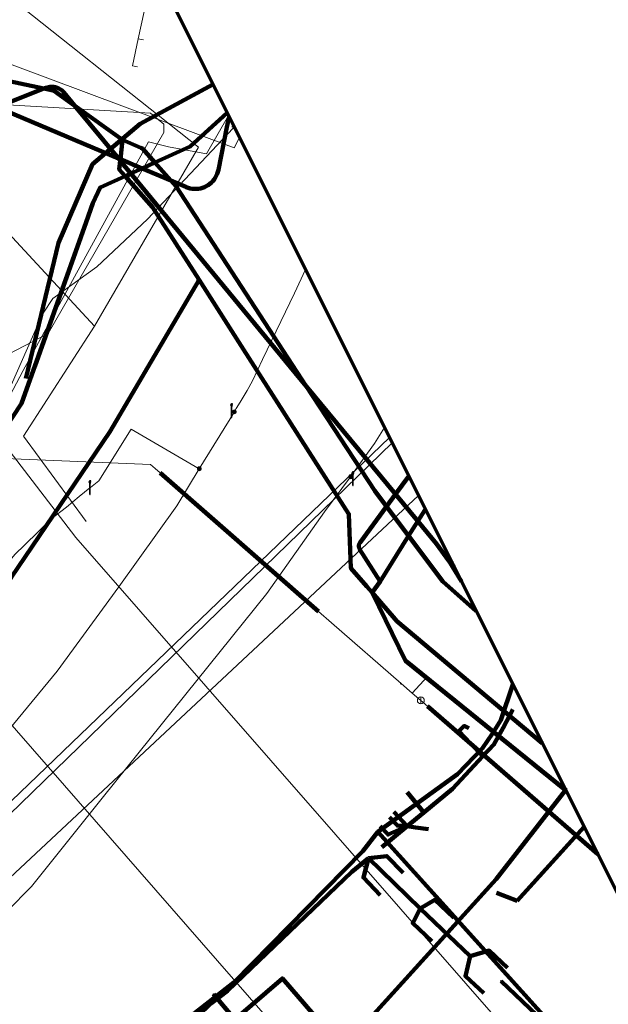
# Model space of a CAD drawing. Extents: x 152558 to 154479, y 462974 to 463683.
# Tile 479 of 638: x 154419 to 154453, y 463036 to 463093. Entities that reach past the tile are written whole.
import ezdxf
from ezdxf.lldxf.tags import DXFTag

# ---------------------------------------------------------------- set-up
doc = ezdxf.new("R2010")
doc.units = 0
doc.header["$LTSCALE"] = 0.2
doc.layers.get('0').update_dxf_attribs({"linetype": 'CONTINUOUS'})
for name, color, linetype, lineweight in [('B-RO-KL-DATA_COAXIAAL_7_ZIGGO BV-G', 90, 'KL-DATA-N', 18), ('B-RO-KL-DATA_EUROFIBER NEDERLAND BV-G', 90, 'KL-DATA-N', 18), ('B-RO-KL-DATA_HULPSTUK_KPN BV-S', 90, 'CONTINUOUS', 25), ('B-RO-KL-DATA_KABELBED_KPN BV-G', 90, 'CONTINUOUS', 100), ('B-RO-KL-DATA_KABELBED_PRORAIL-G', 90, 'CONTINUOUS', 100), ('B-RO-KL-DATA_KABELBED_ZIGGO BV-G', 90, 'CONTINUOUS', 100), ('B-RO-KL-DATA_MANTELBUIS_4_KPN BV-G', 90, 'CONTINUOUS', 100), ('B-RO-KL-DATA_MANTELBUIS_BETON_KPN BV-G', 90, 'CONTINUOUS', 100), ('B-RO-KL-DATA_MANTELBUIS_KPN BV-G', 90, 'CONTINUOUS', 100), ('B-RO-KL-DATA_MANTELBUIS_PE_1.1_KPN BV-G', 90, 'CONTINUOUS', 100), ('B-RO-KL-DATA_MANTELBUIS_PRORAIL-G', 90, 'CONTINUOUS', 100), ('B-RO-KL-DATA_MANTELBUIS_PVC_1.1_KPN BV-G', 90, 'CONTINUOUS', 100), ('B-RO-KL-DATA_MANTELBUIS_PVC_2_KPN BV-G', 90, 'CONTINUOUS', 100), ('B-RO-KL-DATA_MANTELBUIS_PVC_KPN BV-G', 90, 'CONTINUOUS', 100), ('B-RO-KL-DATA_MANTELBUIS_STAAL_5.36_KPN BV-G', 90, 'CONTINUOUS', 100), ('B-RO-KL-DATA_MANTELBUIS_ZIGGO BV-G', 90, 'CONTINUOUS', 100), ('B-RO-KL-DATA_PRORAIL-G', 90, 'KL-DATA-N', 18), ('B-RO-KL-DATA_REGGEFIBER OPERATOR BV-G', 90, 'KL-DATA-N', 18), ('B-RO-KL-ET_LS_230 V_GEMEENTE AMERSFOORT-G', 190, 'KL-LS-N', 18), ('B-RO-KL-ET_LS_400 V_STEDIN NETBEHEER BV-G', 190, 'KL-LS-N', 18), ('B-RO-KL-ET_LS_500 V_PRORAIL-G', 190, 'KL-LS-N', 18), ('B-RO-KL-ET_LS_GEMEENTE AMERSFOORT-S', 190, 'CONTINUOUS', 25), ('B-RO-KL-ET_LS_HULPSTUK_GEMEENTE AMERSFOORT-S', 190, 'CONTINUOUS', 25), ('B-RO-KL-ET_LS_KABELBED_PRORAIL-G', 190, 'CONTINUOUS', 100), ('B-RO-KL-ET_LS_MANTELBUIS_PRORAIL-G', 190, 'CONTINUOUS', 100), ('B-RO-KL-GAS_LD_5 BAR_PRORAIL-G', 50, 'KL-GAS-LD-N', 18), ('B-RO-KL-GAS_LD_KABELBED_PRORAIL-G', 50, 'CONTINUOUS', 100), ('B-RO-KL-GAS_LD_MANTELBUIS_PRORAIL-G', 50, 'CONTINUOUS', 100), ('B-RO-KL-OVERIG_KABELBED_PRORAIL-G', 8, 'CONTINUOUS', 100), ('B-RO-KL-OVERIG_PRORAIL-G', 8, 'CONTINUOUS', 18), ('B-RO-KL-WATER_100_GEMEENTE AMERSFOORT-G', 170, 'KL-WATER-N', 18), ('B-RO-KL-WATER_110_GEMEENTE AMERSFOORT-G', 170, 'KL-WATER-N', 18), ('B-RO-KL-WATER_110_VITENS-G', 170, 'KL-WATER-N', 18), ('B-RO-KL-WATER_160_VITENS-G', 170, 'KL-WATER-N', 18), ('B-RO-KL-WATER_400_VITENS-G', 170, 'KL-WATER-N', 18), ('B-RO-KL-WATER_HULPSTUK_VITENS-S', 170, 'CONTINUOUS', 25), ('B-RO-KL-WATER_MANTELBUIS_600_VITENS-G', 170, 'CONTINUOUS', 100), ('B-RO-KL-WATER_MANTELBUIS_VITENS-G', 170, 'CONTINUOUS', 100), ('B-RO-KL-WATER_PVC_160_GEMEENTE AMERSFOORT-G', 170, 'KL-WATER-N', 18), ('B-RO-OG-INFO_EUROFIBER NEDERLAND BV-G', 7, 'CONTINUOUS', 18), ('B-RO-OG-INFO_ORIENTATIEPOLYGOON-GV', 7, 'CONTINUOUS', 70), ('B-RO-OG-INFO_REGGEFIBER OPERATOR BV-G', 7, 'CONTINUOUS', 18)]:
    doc.layers.add(name, color=color, linetype=linetype, lineweight=lineweight)
doc.styles.add('NLCS-ISO', font='NLCS-ISO.ttf')
tags = doc.linetypes.add('KL-DATA-N', pattern='A,4,-1,[101,NLCS.SHX,S=0.5,R=0,X=0,Y=0],-1,4,-1,["D",Standard,S=1,R=0,X=-0.25,Y=-0.5],-1.5', length=12.5).pattern_tags.tags
tags[18] = DXFTag(74, 10)
tags = doc.linetypes.add('KL-GAS-LD-N', pattern='A,4,-1,[69,NLCS.SHX,S=0.5,R=0,X=0,Y=0],-1,4,-1,["L",Standard,S=1,R=0,X=0.25,Y=-0.5],-2', length=13).pattern_tags.tags
tags[18] = DXFTag(74, 10)
tags = doc.linetypes.add('KL-LS-N', pattern='A,4,-1,[103,NLCS.SHX,S=0.75,R=0,X=0,Y=0],-1,4,-1,["L",Standard,S=1,R=0,X=0,Y=-0.5],-2', length=13).pattern_tags.tags
tags[18] = DXFTag(74, 10)
doc.linetypes.add('KL-WATER-N', pattern='A,7,-0.5,[168,NLCS.SHX,S=0.75,R=0,X=0.75,Y=0],-2', length=9.5)

# ---------------------------------------------------------------- blocks, each defined once
blk = doc.blocks.new('SKL-WTB_HULP_AFSLUITER-SO')
at = {"color": 0, "linetype": 'ByBlock', "lineweight": 18}
blk.add_lwpolyline([(0, 0.8), (0, -0.8)], dxfattribs=at)
blk.add_circle((0, 0), 1, dxfattribs=at)
at = {"color": 0, "linetype": 'ByBlock', "lineweight": 18, "style": 'NLCS-ISO', "flags": 1}
for tag, p in [('TYPE', (1.5, 0)), ('OMSCHRIJVING', (1.5, -3)), ('LABEL', (1.5, -1.5))]:
    blk.add_attdef(tag, p, '', height=1, dxfattribs=at)
blk = doc.blocks.new('SKL-WTB_HULP_OVERIG-SO')
at = {"color": 0, "linetype": 'ByBlock', "lineweight": 18}
for points in [[(-0.14, 0.14), (0.14, -0.14)], [(0.14, 0.14), (-0.14, -0.14)]]:
    blk.add_lwpolyline(points, dxfattribs=at)
at = {"color": 0, "linetype": 'ByBlock', "lineweight": 18, "style": 'NLCS-ISO', "flags": 1}
for tag, p in [('TYPE', (1.5, 0)), ('OMSCHRIJVING', (1.5, -3)), ('LABEL', (1.5, -1.5))]:
    blk.add_attdef(tag, p, '', height=1, dxfattribs=at)
blk = doc.blocks.new('SKL-WTB_HULP_MOF-SO')
at = {"linetype": 'ByBlock', "lineweight": 18}
h = blk.add_hatch(color=0, dxfattribs=at)
h.dxf.hatch_style = 1
h.paths.add_polyline_path([(-0.5625, 0, 1), (0.5625, 0, 1)])
at = {"color": 0, "linetype": 'ByBlock', "lineweight": 18}
blk.add_circle((0, 0), 0.5625, dxfattribs=at)
at = {"color": 0, "linetype": 'ByBlock', "lineweight": 18, "style": 'NLCS-ISO', "flags": 1}
for tag, p in [('TYPE', (1.5, 0)), ('OMSCHRIJVING', (1.5, -3)), ('LABEL', (1.5, -1.5))]:
    blk.add_attdef(tag, p, '', height=1, dxfattribs=at)
blk = doc.blocks.new('SKL-ET_LS_MAST-SO')
for p, q in [((-0.05, 2.07), (0.05, 2.07)), ((-0.05, -2), (0.05, -2))]:
    blk.add_line(p, q)
for points in [[(-0.18, 1.76), (-0.22, 1.76), (-0.22, 1.84), (-0.18, 1.84), (-0.18, 1.79)], [(-0.18, 1.49), (-0.22, 1.49), (-0.22, 1.57), (-0.18, 1.57), (-0.18, 1.52)], [(-0.18, 1.79), (-0.05, 1.79)], [(-0.18, 1.76), (-0.05, 1.76)], [(-0.18, 1.52), (-0.05, 1.52)], [(-0.18, 1.49), (-0.05, 1.49)], [(-0.05, -2), (-0.05, 2.07)], [(0.05, -2), (0.05, 2.07)], [(0.18, 1.92), (0.05, 1.92)], [(0.18, 1.89), (0.05, 1.89)], [(0.18, 1.66), (0.05, 1.66)], [(0.18, 1.63), (0.05, 1.63)], [(0.18, 1.39), (0.05, 1.39)], [(0.18, 1.36), (0.05, 1.36)], [(0.18, 1.89), (0.22, 1.89), (0.22, 1.97), (0.18, 1.97), (0.18, 1.92)], [(0.18, 1.63), (0.22, 1.63), (0.22, 1.71), (0.18, 1.71), (0.18, 1.66)], [(0.18, 1.36), (0.22, 1.36), (0.22, 1.44), (0.18, 1.44), (0.18, 1.39)]]:
    blk.add_lwpolyline(points)

msp = doc.modelspace()

# ---------------------------------------------------------------- linework, layer by layer
at = {"layer": 'B-RO-KL-DATA_COAXIAAL_7_ZIGGO BV-G', "flags": 128}
for points in [[(154425.725, 463089.846), (154425.432, 463089.91), (154425.772, 463091.473), (154426.112, 463093.037), (154426.452, 463094.6), (154426.679, 463095.643)], [(154426.065, 463091.409), (154425.772, 463091.473), (154426.112, 463093.037), (154426.452, 463094.6), (154426.679, 463095.643)]]:
    msp.add_lwpolyline(points, dxfattribs=at)
at = {"layer": 'B-RO-KL-DATA_EUROFIBER NEDERLAND BV-G', "flags": 128}
for points in [[(154333.191, 462982.597), (154333.08, 462982.78), (154333.66, 462983.08), (154356.4, 462993.49), (154360.17, 462994.87), (154364.34, 462996.78), (154374.98, 463001.88), (154375.3, 463002.62), (154374.74, 463005.34), (154374.86, 463005.64), (154440.265, 463068.47)], [(154364.337, 462996.779), (154374.981, 463001.88), (154375.302, 463002.622), (154374.743, 463005.335), (154374.855, 463005.643), (154440.265, 463068.47)]]:
    msp.add_lwpolyline(points, dxfattribs=at)
at = {"layer": 'B-RO-KL-DATA_KABELBED_KPN BV-G', "flags": 128}
for points in [[(154424.857, 463085.649), (154422.102, 463087.621), (154420.913, 463088.473), (154420.334, 463088.596), (154411.842, 463090.398), (154411.307, 463090.188), (154406.833, 463088.43), (154403.071, 463091.504), (154398.005, 463095.349), (154393.186, 463096.262), (154387.594, 463103.027), (154381.129, 463110.479), (154379.494, 463112.362)], [(154417.61, 463087.527), (154420.334, 463088.596), (154420.449, 463088.641), (154420.521, 463088.666), (154420.594, 463088.685), (154420.669, 463088.697), (154420.745, 463088.703), (154420.821, 463088.703), (154420.897, 463088.696), (154420.971, 463088.684), (154421.045, 463088.665), (154421.117, 463088.64), (154421.186, 463088.609), (154421.252, 463088.572), (154421.316, 463088.53), (154421.375, 463088.483), (154421.43, 463088.43), (154421.481, 463088.374), (154422.102, 463087.621), (154424.625, 463084.567), (154424.73, 463084.439), (154425.342, 463083.698), (154435.462, 463071.441), (154440.613, 463065.203), (154441.895, 463063.65), (154442.98, 463062.336), (154443.682, 463061.365)], [(154431.019, 463086.962), (154430.884, 463086.375), (154430.39, 463083.905), (154430.361, 463083.788), (154430.322, 463083.674), (154430.273, 463083.564), (154430.215, 463083.459), (154430.147, 463083.359), (154430.071, 463083.266), (154429.987, 463083.179), (154429.895, 463083.101), (154429.797, 463083.031), (154429.693, 463082.97), (154429.585, 463082.918), (154429.472, 463082.877), (154429.355, 463082.845), (154429.237, 463082.824), (154429.117, 463082.813), (154428.996, 463082.813), (154428.876, 463082.824), (154428.758, 463082.845), (154428.641, 463082.877), (154428.528, 463082.919), (154428.51, 463082.927), (154427.65, 463083.29), (154425.988, 463083.991), (154424.738, 463084.519), (154424.625, 463084.567), (154417.61, 463087.527)], [(154430.899, 463087.201), (154428.761, 463085.251), (154426.732, 463084.329), (154425.988, 463083.991), (154425.342, 463083.698), (154425.018, 463083.551), (154423.58, 463082.898), (154423.157, 463081.993), (154422.763, 463080.887), (154419.036, 463070.431), (154416.944, 463067.289), (154412.602, 463060.738), (154410.631, 463057.682), (154390.487, 463039.593)], [(154429.279, 463077.57), (154426.599, 463081.762), (154425.018, 463083.551), (154424.677, 463083.937), (154424.73, 463084.439), (154424.738, 463084.519), (154424.857, 463085.649)], [(154443.336, 463060.181), (154441.364, 463062.8), (154440.089, 463064.493), (154439.406, 463065.399), (154435.462, 463071.441), (154427.95, 463082.95), (154427.65, 463083.29), (154426.732, 463084.329), (154426.009, 463085.148), (154425.92, 463085.189), (154424.857, 463085.649)], [(154423.156, 463081.99), (154422.763, 463080.887), (154419.798, 463072.568)], [(154429.28, 463077.57), (154429.28, 463077.569), (154424.138, 463068.81), (154418.445, 463060.4), (154412.224, 463052.371), (154411.853, 463051.938), (154407.208, 463046.859), (154402.241, 463042.093), (154401.813, 463041.708), (154399.937, 463040.134), (154397.96, 463038.688), (154381.123, 463027.226), (154367.189, 463017.739), (154365.263, 463016.996), (154363.284, 463016.41), (154361.264, 463015.984), (154359.216, 463015.723), (154357.154, 463015.626), (154355.091, 463015.695), (154353.04, 463015.93), (154350.228, 463016.2), (154347.403, 463016.237), (154345.798, 463016.154), (154339.107, 463015.618)], [(154439.252, 463059.539), (154438.946, 463059.891), (154438.032, 463060.942), (154437.918, 463064.064), (154431.849, 463073.55), (154429.28, 463077.569), (154429.279, 463077.57)], [(154441.379, 463066.242), (154440.613, 463065.203), (154440.089, 463064.493), (154438.565, 463062.427), (154438.547, 463062.401), (154438.532, 463062.373), (154438.519, 463062.345), (154438.509, 463062.315), (154438.501, 463062.284), (154438.496, 463062.253), (154438.494, 463062.222), (154438.495, 463062.19), (154438.498, 463062.159), (154438.505, 463062.128), (154438.513, 463062.098), (154438.525, 463062.068), (154438.539, 463062.04), (154439.718, 463060.168)], [(154439.718, 463060.168), (154441.364, 463062.8), (154441.895, 463063.65), (154442.293, 463064.286)], [(154442.293, 463064.286), (154442.329, 463064.342)], [(154443.887, 463061.227), (154443.682, 463061.365)], [(154443.682, 463061.365), (154443.981, 463061.037)], [(154443.682, 463061.365), (154444.41, 463060.18)], [(154439.252, 463059.539), (154439.718, 463060.168)], [(154445.267, 463058.466), (154443.336, 463060.181)], [(154445.268, 463058.465), (154443.336, 463060.181)], [(154449.074, 463050.851), (154445.726, 463053.661), (154440.689, 463057.889), (154440.591, 463058.001), (154439.252, 463059.539)], [(154450.44, 463048.119), (154450.415, 463048.14), (154441.181, 463055.607), (154439.252, 463059.539)], [(154449.073, 463050.853), (154440.689, 463057.889)], [(154450.441, 463048.117), (154441.22, 463055.574)], [(154438.232, 463033.982), (154446.409, 463043.006), (154450.415, 463048.14), (154450.424, 463048.151)], [(154431.348, 463034.914), (154434.083, 463037.28), (154437.231, 463033.655)], [(154464.335, 463020.33), (154446.695, 463037.133)], [(154464.335, 463020.33), (154446.695, 463037.133)], [(154430.431, 463035.993), (154430.108, 463036.374)], [(154466.873, 462993.108), (154430.422, 463036.003)], [(154466.873, 462993.108), (154439.094, 463025.799), (154431.348, 463034.914), (154430.431, 463035.993)]]:
    msp.add_lwpolyline(points, dxfattribs=at)
at = {"layer": 'B-RO-KL-DATA_KABELBED_PRORAIL-G', "flags": 128}
for points in [[(154447.378, 463052.799), (154446.81, 463051.732), (154446.282, 463050.773), (154445.648, 463050.11)], [(154445.648, 463050.11), (154443.899, 463048.219), (154442.248, 463046.86)], [(154442.248, 463046.86), (154441.285, 463046.067)], [(154441.285, 463046.067), (154439.815, 463044.857)], [(154439.045, 463044.223), (154438.095, 463043.439), (154430.911, 463036.563), (154429.95, 463035.839)], [(154429.95, 463035.839), (154429.227, 463035.131)]]:
    msp.add_lwpolyline(points, dxfattribs=at)
at = {"layer": 'B-RO-KL-DATA_KABELBED_ZIGGO BV-G', "flags": 128}
msp.add_lwpolyline([(154419.281, 463071.889), (154421.168, 463079.709), (154423.13, 463084.237), (154425.89, 463086.575), (154430.079, 463088.842)], dxfattribs=at)
at = {"layer": 'B-RO-KL-DATA_MANTELBUIS_4_KPN BV-G', "flags": 128}
msp.add_lwpolyline([(154464.335, 463020.33), (154446.695, 463037.133)], dxfattribs=at)
at = {"layer": 'B-RO-KL-DATA_MANTELBUIS_BETON_KPN BV-G', "flags": 128}
msp.add_lwpolyline([(154445.267, 463058.466), (154443.336, 463060.181)], dxfattribs=at)
at = {"layer": 'B-RO-KL-DATA_MANTELBUIS_KPN BV-G', "flags": 128}
msp.add_lwpolyline([(154466.873, 462993.108), (154430.422, 463036.003)], dxfattribs=at)
at = {"layer": 'B-RO-KL-DATA_MANTELBUIS_PE_1.1_KPN BV-G', "flags": 128}
msp.add_lwpolyline([(154450.441, 463048.117), (154441.22, 463055.574)], dxfattribs=at)
msp.add_lwpolyline([(154450.441, 463048.117), (154441.22, 463055.574)], dxfattribs=at)
msp.add_lwpolyline([(154450.441, 463048.117), (154441.22, 463055.574)], dxfattribs=at)
msp.add_lwpolyline([(154450.441, 463048.117), (154441.22, 463055.574)], dxfattribs=at)
at = {"layer": 'B-RO-KL-DATA_MANTELBUIS_PRORAIL-G', "flags": 128}
for points in [[(154447.378, 463052.799), (154446.81, 463051.732), (154446.282, 463050.773), (154445.648, 463050.11)], [(154445.648, 463050.11), (154443.899, 463048.219), (154442.248, 463046.86)], [(154442.248, 463046.86), (154441.285, 463046.067)], [(154441.285, 463046.067), (154439.815, 463044.857)], [(154439.045, 463044.223), (154438.095, 463043.439), (154430.911, 463036.563), (154429.95, 463035.839)]]:
    msp.add_lwpolyline(points, dxfattribs=at)
at = {"layer": 'B-RO-KL-DATA_MANTELBUIS_PVC_1.1_KPN BV-G', "flags": 128}
msp.add_lwpolyline([(154445.267, 463058.466), (154443.336, 463060.181)], dxfattribs=at)
msp.add_lwpolyline([(154445.267, 463058.466), (154443.336, 463060.181)], dxfattribs=at)
msp.add_lwpolyline([(154445.267, 463058.466), (154443.336, 463060.181)], dxfattribs=at)
msp.add_lwpolyline([(154445.267, 463058.466), (154443.336, 463060.181)], dxfattribs=at)
msp.add_lwpolyline([(154445.267, 463058.466), (154443.336, 463060.181)], dxfattribs=at)
msp.add_lwpolyline([(154445.267, 463058.466), (154443.336, 463060.181)], dxfattribs=at)
msp.add_lwpolyline([(154445.267, 463058.466), (154443.336, 463060.181)], dxfattribs=at)
at = {"layer": 'B-RO-KL-DATA_MANTELBUIS_PVC_2_KPN BV-G', "flags": 128}
msp.add_lwpolyline([(154423.156, 463081.99), (154422.763, 463080.887), (154419.798, 463072.568)], dxfattribs=at)
at = {"layer": 'B-RO-KL-DATA_MANTELBUIS_PVC_KPN BV-G', "flags": 128}
msp.add_lwpolyline([(154445.267, 463058.466), (154443.336, 463060.181)], dxfattribs=at)
at = {"layer": 'B-RO-KL-DATA_MANTELBUIS_STAAL_5.36_KPN BV-G', "flags": 128}
msp.add_lwpolyline([(154445.267, 463058.466), (154443.336, 463060.181)], dxfattribs=at)
msp.add_lwpolyline([(154445.267, 463058.466), (154443.336, 463060.181)], dxfattribs=at)
at = {"layer": 'B-RO-KL-DATA_MANTELBUIS_ZIGGO BV-G', "flags": 128}
msp.add_lwpolyline([(154425.89, 463086.575), (154430.079, 463088.842)], dxfattribs=at)
at = {"layer": 'B-RO-KL-DATA_PRORAIL-G', "flags": 128}
for points in [[(154447.378, 463052.799), (154446.81, 463051.732), (154446.282, 463050.773), (154445.648, 463050.11)], [(154447.378, 463052.799), (154446.81, 463051.732), (154446.282, 463050.773), (154445.648, 463050.11)], [(154447.378, 463052.799), (154446.81, 463051.732), (154446.282, 463050.773), (154445.648, 463050.11)], [(154447.378, 463052.799), (154446.81, 463051.732), (154446.282, 463050.773), (154445.648, 463050.11)], [(154447.378, 463052.799), (154446.81, 463051.732), (154446.282, 463050.773), (154445.648, 463050.11)], [(154447.378, 463052.799), (154446.81, 463051.732), (154446.282, 463050.773), (154445.648, 463050.11)], [(154447.378, 463052.799), (154446.81, 463051.732), (154446.282, 463050.773), (154445.648, 463050.11)], [(154447.378, 463052.799), (154446.81, 463051.732), (154446.282, 463050.773), (154445.648, 463050.11)], [(154447.378, 463052.799), (154446.81, 463051.732), (154446.282, 463050.773), (154445.648, 463050.11)], [(154447.378, 463052.799), (154446.81, 463051.732), (154446.282, 463050.773), (154445.648, 463050.11)], [(154447.378, 463052.799), (154446.81, 463051.732), (154446.282, 463050.773), (154445.648, 463050.11)], [(154447.378, 463052.799), (154446.81, 463051.732), (154446.282, 463050.773), (154445.648, 463050.11)], [(154445.648, 463050.11), (154443.899, 463048.219), (154442.248, 463046.86)], [(154445.648, 463050.11), (154443.899, 463048.219), (154442.248, 463046.86)], [(154445.648, 463050.11), (154443.899, 463048.219), (154442.248, 463046.86)], [(154445.648, 463050.11), (154443.899, 463048.219), (154442.248, 463046.86)], [(154445.648, 463050.11), (154443.899, 463048.219), (154442.248, 463046.86)], [(154445.648, 463050.11), (154443.899, 463048.219), (154442.248, 463046.86)], [(154445.648, 463050.11), (154443.899, 463048.219), (154442.248, 463046.86)], [(154445.648, 463050.11), (154443.899, 463048.219), (154442.248, 463046.86)], [(154445.648, 463050.11), (154443.899, 463048.219), (154442.248, 463046.86)], [(154445.648, 463050.11), (154443.899, 463048.219), (154442.248, 463046.86)], [(154445.648, 463050.11), (154443.899, 463048.219), (154442.248, 463046.86)], [(154445.648, 463050.11), (154443.899, 463048.219), (154442.248, 463046.86)], [(154442.248, 463046.86), (154441.285, 463046.067)], [(154442.248, 463046.86), (154441.285, 463046.067)], [(154442.248, 463046.86), (154441.285, 463046.067)], [(154442.248, 463046.86), (154441.285, 463046.067)], [(154442.248, 463046.86), (154441.285, 463046.067)], [(154442.248, 463046.86), (154441.285, 463046.067)], [(154442.248, 463046.86), (154441.285, 463046.067)], [(154442.248, 463046.86), (154441.285, 463046.067)], [(154442.248, 463046.86), (154441.285, 463046.067)], [(154442.248, 463046.86), (154441.285, 463046.067)], [(154442.248, 463046.86), (154441.285, 463046.067)], [(154442.248, 463046.86), (154441.285, 463046.067)], [(154441.285, 463046.067), (154439.815, 463044.857)], [(154441.285, 463046.067), (154439.815, 463044.857)], [(154441.285, 463046.067), (154439.815, 463044.857)], [(154441.285, 463046.067), (154439.815, 463044.857)], [(154441.285, 463046.067), (154439.815, 463044.857)], [(154441.285, 463046.067), (154439.815, 463044.857)], [(154441.285, 463046.067), (154439.815, 463044.857)], [(154441.285, 463046.067), (154439.815, 463044.857)], [(154441.285, 463046.067), (154439.815, 463044.857)], [(154441.285, 463046.067), (154439.815, 463044.857)], [(154441.285, 463046.067), (154439.815, 463044.857)], [(154441.285, 463046.067), (154439.815, 463044.857)], [(154439.045, 463044.223), (154438.095, 463043.439), (154430.911, 463036.563), (154429.95, 463035.839)], [(154439.045, 463044.223), (154438.095, 463043.439), (154430.911, 463036.563), (154429.95, 463035.839)], [(154439.045, 463044.223), (154438.095, 463043.439), (154430.911, 463036.563), (154429.95, 463035.839)], [(154439.045, 463044.223), (154438.095, 463043.439), (154430.911, 463036.563), (154429.95, 463035.839)], [(154439.045, 463044.223), (154438.095, 463043.439), (154430.911, 463036.563), (154429.95, 463035.839)], [(154439.045, 463044.223), (154438.095, 463043.439), (154430.911, 463036.563), (154429.95, 463035.839)], [(154439.045, 463044.223), (154438.095, 463043.439), (154430.911, 463036.563), (154429.95, 463035.839)], [(154439.045, 463044.223), (154438.095, 463043.439), (154430.911, 463036.563), (154429.95, 463035.839)], [(154439.045, 463044.223), (154438.095, 463043.439), (154430.911, 463036.563), (154429.95, 463035.839)], [(154439.045, 463044.223), (154438.095, 463043.439), (154430.911, 463036.563), (154429.95, 463035.839)], [(154439.045, 463044.223), (154438.095, 463043.439), (154430.911, 463036.563), (154429.95, 463035.839)], [(154439.045, 463044.223), (154438.095, 463043.439), (154430.911, 463036.563), (154429.95, 463035.839)], [(154429.95, 463035.839), (154429.227, 463035.131)], [(154429.95, 463035.839), (154429.227, 463035.131)], [(154429.95, 463035.839), (154429.227, 463035.131)], [(154429.95, 463035.839), (154429.227, 463035.131)], [(154429.95, 463035.839), (154429.227, 463035.131)], [(154429.95, 463035.839), (154429.227, 463035.131)]]:
    msp.add_lwpolyline(points, dxfattribs=at)
at = {"layer": 'B-RO-KL-DATA_REGGEFIBER OPERATOR BV-G', "flags": 128}
for points in [[(154331.692, 462982.511), (154333.867, 462983.815), (154355.533, 462992.704), (154360.166, 462994.872), (154364.337, 462996.779), (154374.981, 463001.88), (154375.259, 463003.15), (154375.476, 463005.117), (154440.413, 463068.175)], [(154331.692, 462982.511), (154333.867, 462983.815), (154356.147, 462992.984), (154360.166, 462994.872), (154364.337, 462996.779), (154374.981, 463001.88), (154375.259, 463003.15), (154375.476, 463005.117), (154440.412, 463068.175)], [(154331.692, 462982.511), (154333.867, 462983.815), (154356.147, 462992.984), (154360.166, 462994.872), (154364.337, 462996.779), (154374.981, 463001.88), (154375.259, 463003.15), (154375.476, 463005.117), (154440.412, 463068.175)], [(154331.747, 462982.514), (154333.9, 462983.8), (154355.5, 462992.7), (154360.2, 462994.9), (154364.3, 462996.8), (154375, 463001.9), (154376.5, 463003.2), (154377.2, 463004.6), (154441.929, 463065.141)]]:
    msp.add_lwpolyline(points, dxfattribs=at)
at = {"layer": 'B-RO-KL-ET_LS_230 V_GEMEENTE AMERSFOORT-G', "flags": 128}
for points in [[(154404.393, 463088.475), (154426.47, 463087.179), (154427.25, 463086.544), (154427.25, 463086.068), (154420.565, 463074.48), (154416.902, 463072.573)], [(154431.293, 463069.936), (154431.413, 463070.141), (154431.653, 463070.522), (154432.054, 463071.192), (154432.354, 463071.752), (154432.934, 463072.978), (154434.776, 463076.791), (154435.421, 463078.159)], [(154429.292, 463066.674), (154431.313, 463069.956)], [(154431.313, 463069.956), (154431.153, 463070.026), (154431.153, 463070.026)], [(154386.7, 463023.616), (154390.202, 463025.633), (154393.445, 463027.995), (154399.389, 463032.423), (154402.171, 463034.675), (154406.434, 463038.597), (154408.536, 463040.494), (154411.038, 463043.276), (154411.258, 463043.526), (154416.302, 463049.22), (154421.085, 463055.005), (154424.648, 463059.864), (154427.991, 463064.527), (154429.292, 463066.674), (154425.369, 463068.96), (154423.487, 463065.978), (154423.007, 463065.593)], [(154438.038, 463066.243), (154439.399, 463068.14), (154439.969, 463069.063)], [(154416.062, 463038.713), (154418.203, 463041.154), (154419.604, 463042.575), (154423.768, 463047.784), (154433.195, 463059.488), (154436.517, 463064.192), (154438.018, 463066.213), (154437.998, 463066.178)], [(154438.018, 463066.228), (154438.158, 463066.113), (154438.158, 463066.113)], [(154422.987, 463065.583), (154422.366, 463065.082), (154421.626, 463064.462), (154420.725, 463063.776), (154420.025, 463063.061), (154419.204, 463062.265), (154418.664, 463061.755), (154418.083, 463061.039), (154417.383, 463060.104), (154416.902, 463059.503), (154416.422, 463058.708), (154415.922, 463057.937), (154415.381, 463057.066), (154414.941, 463056.231), (154414.661, 463055.63), (154414.28, 463054.885), (154414.06, 463054.454), (154413.78, 463053.654), (154413.34, 463052.478), (154413.119, 463051.782)]]:
    msp.add_lwpolyline(points, dxfattribs=at)
at = {"layer": 'B-RO-KL-ET_LS_400 V_STEDIN NETBEHEER BV-G', "flags": 128}
for points in [[(154382.641, 463120.793), (154383.313, 463119.495), (154384.28, 463118.106), (154385.739, 463116.01), (154386.368, 463115.107), (154387.604, 463113.332), (154395.986, 463101.294), (154398.71, 463097.382), (154402.27, 463096.05), (154402.673, 463095.899), (154402.75, 463095.87), (154402.776, 463095.86), (154402.85, 463095.833), (154403.001, 463095.776), (154403.317, 463095.658), (154403.423, 463095.618), (154403.432, 463095.615), (154403.56, 463095.567), (154403.69, 463095.518), (154403.919, 463095.433), (154403.939, 463095.426), (154403.971, 463095.414), (154404.134, 463095.353), (154404.307, 463095.288), (154404.537, 463095.202), (154404.604, 463095.177), (154404.65, 463095.16), (154404.663, 463095.155), (154404.774, 463095.113), (154405.148, 463094.973), (154405.202, 463094.953), (154405.236, 463094.94), (154405.274, 463094.926), (154405.495, 463094.843), (154405.568, 463094.816), (154405.756, 463094.746), (154405.814, 463094.724), (154405.827, 463094.719), (154406.038, 463094.64), (154406.214, 463094.574), (154406.486, 463094.472), (154406.53, 463094.456), (154406.64, 463094.415), (154406.729, 463094.382), (154406.867, 463094.33), (154407.204, 463094.204), (154407.319, 463094.161), (154407.441, 463094.115), (154407.884, 463093.949), (154431.3, 463085.186), (154431.611, 463085.778)], [(154351.021, 463020.116), (154351.577, 463021.545), (154362.227, 463026.997), (154370.466, 463029.832), (154370.745, 463029.928), (154371.023, 463030.024), (154371.862, 463030.312), (154372.683, 463030.735), (154373.717, 463031.268), (154373.782, 463031.301), (154374.721, 463031.786), (154375.139, 463032.002), (154375.738, 463032.311), (154376.021, 463032.457), (154376.385, 463032.645), (154377.505, 463033.222), (154377.732, 463033.339), (154377.88, 463033.415), (154379.081, 463034.035), (154379.354, 463034.176), (154379.461, 463034.231), (154380.25, 463034.638), (154380.3, 463034.664), (154381.472, 463035.268), (154381.83, 463035.453), (154382.292, 463035.692), (154382.645, 463035.874), (154383.867, 463036.504), (154383.891, 463036.517), (154384.607, 463036.887), (154385.038, 463037.109), (154385.42, 463037.306), (154386.26, 463037.739), (154386.644, 463037.937), (154387.074, 463038.159), (154388.197, 463038.738), (154388.249, 463038.765), (154389.011, 463039.158), (154389.057, 463039.182), (154390.011, 463039.673), (154391.323, 463040.683), (154391.662, 463040.944), (154392.001, 463041.205), (154392.918, 463041.911), (154393.258, 463042.173), (154393.74, 463042.544), (154394.173, 463042.877), (154394.513, 463043.139), (154395.265, 463043.718), (154396.218, 463044.64), (154396.718, 463045.124), (154396.734, 463045.14), (154397.235, 463045.625), (154397.361, 463045.747), (154397.363, 463045.748), (154398.215, 463046.572), (154398.267, 463046.622), (154398.594, 463046.938), (154399.283, 463047.605), (154400.248, 463048.538), (154401.971, 463050.204), (154403.247, 463051.438), (154404.162, 463052.323), (154407.625, 463055.672), (154409.995, 463057.873), (154411.243, 463059.344), (154412.237, 463061.304), (154412.424, 463061.573), (154416.662, 463067.678), (154419.128, 463072.333), (154426.368, 463085.531), (154427.524, 463085.243), (154429.713, 463084.834), (154430.974, 463087.053)]]:
    msp.add_lwpolyline(points, dxfattribs=at)
at = {"layer": 'B-RO-KL-ET_LS_500 V_PRORAIL-G', "flags": 128}
for points in [[(154447.379, 463054.241), (154446.674, 463052.18), (154446.194, 463051.406), (154445.628, 463050.559), (154444.182, 463049.054)], [(154447.379, 463054.241), (154446.674, 463052.18), (154446.194, 463051.406), (154445.628, 463050.559), (154444.182, 463049.054)], [(154447.379, 463054.241), (154446.674, 463052.18), (154446.194, 463051.406), (154445.628, 463050.559), (154444.182, 463049.054)], [(154447.379, 463054.241), (154446.674, 463052.18), (154446.194, 463051.406), (154445.628, 463050.559), (154444.182, 463049.054)], [(154447.379, 463054.241), (154446.674, 463052.18), (154446.194, 463051.406), (154445.628, 463050.559), (154444.182, 463049.054)], [(154447.379, 463054.241), (154446.674, 463052.18), (154446.194, 463051.406), (154445.628, 463050.559), (154444.182, 463049.054)], [(154447.379, 463054.241), (154446.674, 463052.18), (154446.194, 463051.406), (154445.628, 463050.559), (154444.182, 463049.054)], [(154447.379, 463054.241), (154446.674, 463052.18), (154446.194, 463051.406), (154445.628, 463050.559), (154444.182, 463049.054)], [(154447.379, 463054.241), (154446.674, 463052.18), (154446.194, 463051.406), (154445.628, 463050.559), (154444.182, 463049.054)], [(154447.379, 463054.241), (154446.674, 463052.18), (154446.194, 463051.406), (154445.628, 463050.559), (154444.182, 463049.054)], [(154447.379, 463054.241), (154446.674, 463052.18), (154446.194, 463051.406), (154445.628, 463050.559), (154444.182, 463049.054)], [(154447.379, 463054.241), (154446.674, 463052.18), (154446.194, 463051.406), (154445.628, 463050.559), (154444.182, 463049.054)], [(154447.379, 463054.241), (154446.674, 463052.18), (154446.194, 463051.406), (154445.628, 463050.559), (154444.182, 463049.054)], [(154447.379, 463054.241), (154446.674, 463052.18), (154446.194, 463051.406), (154445.628, 463050.559), (154444.182, 463049.054)], [(154447.378, 463052.799), (154446.81, 463051.732), (154446.282, 463050.773), (154445.648, 463050.11)], [(154447.378, 463052.799), (154446.81, 463051.732), (154446.282, 463050.773), (154445.648, 463050.11)], [(154447.378, 463052.799), (154446.81, 463051.732), (154446.282, 463050.773), (154445.648, 463050.11)], [(154447.378, 463052.799), (154446.81, 463051.732), (154446.282, 463050.773), (154445.648, 463050.11)], [(154447.378, 463052.799), (154446.81, 463051.732), (154446.282, 463050.773), (154445.648, 463050.11)], [(154447.378, 463052.799), (154446.81, 463051.732), (154446.282, 463050.773), (154445.648, 463050.11)], [(154447.378, 463052.799), (154446.81, 463051.732), (154446.282, 463050.773), (154445.648, 463050.11)], [(154447.378, 463052.799), (154446.81, 463051.732), (154446.282, 463050.773), (154445.648, 463050.11)], [(154447.378, 463052.799), (154446.81, 463051.732), (154446.282, 463050.773), (154445.648, 463050.11)], [(154447.378, 463052.799), (154446.81, 463051.732), (154446.282, 463050.773), (154445.648, 463050.11)], [(154447.378, 463052.799), (154446.81, 463051.732), (154446.282, 463050.773), (154445.648, 463050.11)], [(154447.378, 463052.799), (154446.81, 463051.732), (154446.282, 463050.773), (154445.648, 463050.11)], [(154447.378, 463052.799), (154446.81, 463051.732), (154446.282, 463050.773), (154445.648, 463050.11)], [(154447.378, 463052.799), (154446.81, 463051.732), (154446.282, 463050.773), (154445.648, 463050.11)], [(154447.378, 463052.799), (154446.81, 463051.732), (154446.282, 463050.773), (154445.648, 463050.11)], [(154447.378, 463052.799), (154446.81, 463051.732), (154446.282, 463050.773), (154445.648, 463050.11)], [(154445.648, 463050.11), (154444.937, 463050.838), (154444.256, 463051.536), (154444.574, 463051.844), (154444.832, 463051.718)], [(154445.648, 463050.11), (154444.937, 463050.838), (154444.256, 463051.536), (154444.574, 463051.844), (154444.832, 463051.718)], [(154445.648, 463050.11), (154443.899, 463048.219), (154442.248, 463046.86)], [(154445.648, 463050.11), (154443.899, 463048.219), (154442.248, 463046.86)], [(154445.648, 463050.11), (154443.899, 463048.219), (154442.248, 463046.86)], [(154445.648, 463050.11), (154443.899, 463048.219), (154442.248, 463046.86)], [(154445.648, 463050.11), (154443.899, 463048.219), (154442.248, 463046.86)], [(154445.648, 463050.11), (154443.899, 463048.219), (154442.248, 463046.86)], [(154445.648, 463050.11), (154443.899, 463048.219), (154442.248, 463046.86)], [(154445.648, 463050.11), (154443.899, 463048.219), (154442.248, 463046.86)], [(154445.648, 463050.11), (154443.899, 463048.219), (154442.248, 463046.86)], [(154445.648, 463050.11), (154443.899, 463048.219), (154442.248, 463046.86)], [(154445.648, 463050.11), (154443.899, 463048.219), (154442.248, 463046.86)], [(154445.648, 463050.11), (154443.899, 463048.219), (154442.248, 463046.86)], [(154439.586, 463045.738), (154444.182, 463049.054)], [(154439.586, 463045.738), (154444.182, 463049.054)], [(154439.586, 463045.738), (154444.182, 463049.054)], [(154442.248, 463046.86), (154441.273, 463048.019)], [(154442.248, 463046.86), (154441.273, 463048.019)], [(154442.248, 463046.86), (154441.285, 463046.067)], [(154442.248, 463046.86), (154441.285, 463046.067)], [(154442.248, 463046.86), (154441.285, 463046.067)], [(154442.248, 463046.86), (154441.285, 463046.067)], [(154442.248, 463046.86), (154441.285, 463046.067)], [(154442.248, 463046.86), (154441.285, 463046.067)], [(154442.248, 463046.86), (154441.285, 463046.067)], [(154442.248, 463046.86), (154441.285, 463046.067)], [(154442.248, 463046.86), (154441.285, 463046.067)], [(154442.248, 463046.86), (154441.285, 463046.067)], [(154442.248, 463046.86), (154441.285, 463046.067)], [(154442.248, 463046.86), (154441.285, 463046.067)], [(154441.285, 463046.067), (154440.179, 463045.576), (154439.713, 463046.058)], [(154441.285, 463046.067), (154440.179, 463045.576), (154439.713, 463046.058)], [(154441.285, 463046.067), (154440.179, 463045.576), (154439.713, 463046.058)], [(154441.285, 463046.067), (154440.179, 463045.576), (154439.713, 463046.058)], [(154441.285, 463046.067), (154439.815, 463044.857)], [(154441.285, 463046.067), (154439.815, 463044.857)], [(154441.285, 463046.067), (154439.815, 463044.857)], [(154441.285, 463046.067), (154439.815, 463044.857)], [(154441.285, 463046.067), (154439.815, 463044.857)], [(154441.285, 463046.067), (154439.815, 463044.857)], [(154441.285, 463046.067), (154439.815, 463044.857)], [(154441.285, 463046.067), (154439.815, 463044.857)], [(154441.285, 463046.067), (154439.815, 463044.857)], [(154441.285, 463046.067), (154439.815, 463044.857)], [(154441.285, 463046.067), (154439.815, 463044.857)], [(154441.285, 463046.067), (154439.815, 463044.857)], [(154441.285, 463046.067), (154439.815, 463044.857)], [(154441.285, 463046.067), (154439.815, 463044.857)], [(154441.285, 463046.067), (154439.815, 463044.857)], [(154441.285, 463046.067), (154439.815, 463044.857)], [(154441.285, 463046.067), (154439.815, 463044.857)], [(154441.285, 463046.067), (154439.815, 463044.857)], [(154441.285, 463046.067), (154439.815, 463044.857)], [(154441.285, 463046.067), (154439.815, 463044.857)], [(154441.285, 463046.067), (154439.815, 463044.857)], [(154441.285, 463046.067), (154439.815, 463044.857)], [(154441.285, 463046.067), (154439.815, 463044.857)], [(154441.285, 463046.067), (154439.815, 463044.857)], [(154441.285, 463046.067), (154440.718, 463046.098), (154440.252, 463046.579)], [(154441.285, 463046.067), (154440.718, 463046.098), (154440.252, 463046.579)], [(154441.285, 463046.067), (154440.718, 463046.098), (154440.252, 463046.579)], [(154441.285, 463046.067), (154440.718, 463046.098), (154440.252, 463046.579)], [(154441.285, 463046.067), (154441.768, 463045.996), (154442.508, 463045.887)], [(154441.285, 463046.067), (154441.768, 463045.996), (154442.508, 463045.887)], [(154365.051, 462984.433), (154370.728, 462988.311), (154380.709, 462995.848), (154391.728, 463004.538), (154403.619, 463014.304), (154413.235, 463022.556), (154421.175, 463029.126), (154431.292, 463037.044), (154438.724, 463044.624), (154439.586, 463045.738)], [(154439.586, 463045.738), (154440.815, 463044.375)], [(154439.586, 463045.738), (154440.815, 463044.375)], [(154447.625, 463041.759), (154451.49, 463046.02)], [(154447.625, 463041.759), (154451.49, 463046.02)], [(154447.625, 463041.759), (154451.49, 463046.02)], [(154447.625, 463041.759), (154451.49, 463046.02)], [(154447.625, 463041.759), (154451.49, 463046.02)], [(154447.625, 463041.759), (154451.49, 463046.02)], [(154440.815, 463044.375), (154466.628, 463015.744)], [(154440.815, 463044.375), (154466.628, 463015.744)], [(154440.815, 463044.375), (154466.628, 463015.744)], [(154440.815, 463044.375), (154466.628, 463015.744)], [(154439.045, 463044.223), (154438.095, 463043.439), (154430.911, 463036.563), (154429.95, 463035.839)], [(154439.045, 463044.223), (154438.095, 463043.439), (154430.911, 463036.563), (154429.95, 463035.839)], [(154439.045, 463044.223), (154438.095, 463043.439), (154430.911, 463036.563), (154429.95, 463035.839)], [(154439.045, 463044.223), (154438.095, 463043.439), (154430.911, 463036.563), (154429.95, 463035.839)], [(154439.045, 463044.223), (154438.095, 463043.439), (154430.911, 463036.563), (154429.95, 463035.839)], [(154439.045, 463044.223), (154438.095, 463043.439), (154430.911, 463036.563), (154429.95, 463035.839)], [(154439.045, 463044.223), (154438.095, 463043.439), (154430.911, 463036.563), (154429.95, 463035.839)], [(154439.045, 463044.223), (154438.095, 463043.439), (154430.911, 463036.563), (154429.95, 463035.839)], [(154439.045, 463044.223), (154438.095, 463043.439), (154430.911, 463036.563), (154429.95, 463035.839)], [(154439.045, 463044.223), (154438.095, 463043.439), (154430.911, 463036.563), (154429.95, 463035.839)], [(154439.045, 463044.223), (154438.095, 463043.439), (154430.911, 463036.563), (154429.95, 463035.839)], [(154439.045, 463044.223), (154438.095, 463043.439), (154430.911, 463036.563), (154429.95, 463035.839)], [(154439.045, 463044.223), (154438.095, 463043.439), (154430.911, 463036.563), (154429.95, 463035.839)], [(154439.045, 463044.223), (154438.095, 463043.439), (154430.911, 463036.563), (154429.95, 463035.839)], [(154439.045, 463044.223), (154438.752, 463043.101), (154439.729, 463042.091)], [(154439.045, 463044.223), (154440.105, 463044.34), (154441.048, 463043.365)], [(154439.045, 463044.223), (154442.025, 463041.317)], [(154439.045, 463044.223), (154442.025, 463041.317)], [(154439.045, 463044.223), (154442.025, 463041.317)], [(154439.045, 463044.223), (154442.025, 463041.317)], [(154439.045, 463044.223), (154442.025, 463041.317)], [(154439.045, 463044.223), (154442.025, 463041.317)], [(154439.045, 463044.223), (154442.025, 463041.317)], [(154439.045, 463044.223), (154442.025, 463041.317)], [(154447.625, 463041.759), (154446.423, 463042.225)], [(154442.025, 463041.317), (154442.872, 463041.81), (154443.968, 463040.774)], [(154442.025, 463041.317), (154441.606, 463040.476), (154442.705, 463039.425)], [(154442.025, 463041.317), (154444.906, 463038.558)], [(154442.025, 463041.317), (154444.906, 463038.558)], [(154442.025, 463041.317), (154444.906, 463038.558)], [(154442.025, 463041.317), (154444.906, 463038.558)], [(154444.906, 463038.558), (154446.009, 463038.888), (154447.072, 463037.898)], [(154444.906, 463038.558), (154444.641, 463037.418), (154445.704, 463036.428)], [(154429.95, 463035.839), (154429.227, 463035.131)], [(154429.95, 463035.839), (154429.227, 463035.131)], [(154429.95, 463035.839), (154429.227, 463035.131)], [(154429.95, 463035.839), (154429.227, 463035.131)], [(154429.95, 463035.839), (154429.227, 463035.131)], [(154429.95, 463035.839), (154429.227, 463035.131)], [(154429.95, 463035.839), (154429.227, 463035.131)]]:
    msp.add_lwpolyline(points, dxfattribs=at)
at = {"layer": 'B-RO-KL-ET_LS_KABELBED_PRORAIL-G', "flags": 128}
for points in [[(154447.379, 463054.241), (154446.674, 463052.18), (154446.194, 463051.406), (154445.628, 463050.559), (154444.182, 463049.054)], [(154447.378, 463052.799), (154446.81, 463051.732), (154446.282, 463050.773), (154445.648, 463050.11)], [(154445.648, 463050.11), (154444.937, 463050.838), (154444.256, 463051.536), (154444.574, 463051.844), (154444.832, 463051.718)], [(154445.648, 463050.11), (154443.899, 463048.219), (154442.248, 463046.86)], [(154439.586, 463045.738), (154444.182, 463049.054)], [(154442.248, 463046.86), (154441.273, 463048.019)], [(154442.248, 463046.86), (154441.285, 463046.067)], [(154441.285, 463046.067), (154440.179, 463045.576), (154439.713, 463046.058)], [(154441.285, 463046.067), (154439.815, 463044.857)], [(154441.285, 463046.067), (154440.718, 463046.098), (154440.252, 463046.579)], [(154441.285, 463046.067), (154441.768, 463045.996), (154442.508, 463045.887)], [(154365.051, 462984.433), (154370.728, 462988.311), (154380.709, 462995.848), (154391.728, 463004.538), (154403.619, 463014.304), (154413.235, 463022.556), (154421.175, 463029.126), (154431.292, 463037.044), (154438.724, 463044.624), (154439.586, 463045.738)], [(154439.586, 463045.738), (154440.815, 463044.375)], [(154447.625, 463041.759), (154451.49, 463046.02)], [(154440.815, 463044.375), (154466.628, 463015.744)], [(154439.045, 463044.223), (154438.095, 463043.439), (154430.911, 463036.563), (154429.95, 463035.839)], [(154439.045, 463044.223), (154438.752, 463043.101), (154439.729, 463042.091)], [(154439.045, 463044.223), (154440.105, 463044.34), (154441.048, 463043.365)], [(154439.045, 463044.223), (154442.025, 463041.317)], [(154447.625, 463041.759), (154446.423, 463042.225)], [(154442.025, 463041.317), (154442.872, 463041.81), (154443.968, 463040.774)], [(154442.025, 463041.317), (154441.606, 463040.476), (154442.705, 463039.425)], [(154442.025, 463041.317), (154444.906, 463038.558)], [(154444.906, 463038.558), (154446.009, 463038.888), (154447.072, 463037.898)], [(154444.906, 463038.558), (154444.641, 463037.418), (154445.704, 463036.428)], [(154429.95, 463035.839), (154429.227, 463035.131)]]:
    msp.add_lwpolyline(points, dxfattribs=at)
at = {"layer": 'B-RO-KL-ET_LS_MANTELBUIS_PRORAIL-G', "flags": 128}
for points in [[(154447.379, 463054.241), (154446.674, 463052.18), (154446.194, 463051.406), (154445.628, 463050.559), (154444.182, 463049.054)], [(154447.378, 463052.799), (154446.81, 463051.732), (154446.282, 463050.773), (154445.648, 463050.11)], [(154445.648, 463050.11), (154443.899, 463048.219), (154442.248, 463046.86)], [(154442.248, 463046.86), (154441.285, 463046.067)], [(154441.285, 463046.067), (154439.815, 463044.857)], [(154447.625, 463041.759), (154451.49, 463046.02)], [(154440.815, 463044.375), (154466.628, 463015.744)], [(154439.045, 463044.223), (154438.095, 463043.439), (154430.911, 463036.563), (154429.95, 463035.839)], [(154439.045, 463044.223), (154442.025, 463041.317)], [(154442.025, 463041.317), (154444.906, 463038.558)]]:
    msp.add_lwpolyline(points, dxfattribs=at)
at = {"layer": 'B-RO-KL-GAS_LD_5 BAR_PRORAIL-G', "flags": 128}
for points in [[(154447.379, 463054.241), (154446.674, 463052.18), (154446.194, 463051.406), (154445.628, 463050.559), (154444.182, 463049.054)], [(154447.379, 463054.241), (154446.674, 463052.18), (154446.194, 463051.406), (154445.628, 463050.559), (154444.182, 463049.054)], [(154447.379, 463054.241), (154446.674, 463052.18), (154446.194, 463051.406), (154445.628, 463050.559), (154444.182, 463049.054)], [(154447.379, 463054.241), (154446.674, 463052.18), (154446.194, 463051.406), (154445.628, 463050.559), (154444.182, 463049.054)], [(154439.586, 463045.738), (154444.182, 463049.054)], [(154365.051, 462984.433), (154370.728, 462988.311), (154380.709, 462995.848), (154391.728, 463004.538), (154403.619, 463014.304), (154413.235, 463022.556), (154421.175, 463029.126), (154431.292, 463037.044), (154438.724, 463044.624), (154439.586, 463045.738)], [(154439.586, 463045.738), (154440.815, 463044.375)], [(154440.815, 463044.375), (154466.628, 463015.744)], [(154440.815, 463044.375), (154466.628, 463015.744)]]:
    msp.add_lwpolyline(points, dxfattribs=at)
at = {"layer": 'B-RO-KL-GAS_LD_KABELBED_PRORAIL-G', "flags": 128}
for points in [[(154447.379, 463054.241), (154446.674, 463052.18), (154446.194, 463051.406), (154445.628, 463050.559), (154444.182, 463049.054)], [(154439.586, 463045.738), (154444.182, 463049.054)], [(154365.051, 462984.433), (154370.728, 462988.311), (154380.709, 462995.848), (154391.728, 463004.538), (154403.619, 463014.304), (154413.235, 463022.556), (154421.175, 463029.126), (154431.292, 463037.044), (154438.724, 463044.624), (154439.586, 463045.738)], [(154439.586, 463045.738), (154440.815, 463044.375)], [(154440.815, 463044.375), (154466.628, 463015.744)]]:
    msp.add_lwpolyline(points, dxfattribs=at)
at = {"layer": 'B-RO-KL-GAS_LD_MANTELBUIS_PRORAIL-G', "flags": 128}
for points in [[(154447.379, 463054.241), (154446.674, 463052.18), (154446.194, 463051.406), (154445.628, 463050.559), (154444.182, 463049.054)], [(154440.815, 463044.375), (154466.628, 463015.744)]]:
    msp.add_lwpolyline(points, dxfattribs=at)
at = {"layer": 'B-RO-KL-OVERIG_KABELBED_PRORAIL-G', "flags": 128}
for points in [[(154441.285, 463046.067), (154440.509, 463046.9)], [(154429.95, 463035.839), (154429.227, 463035.131)]]:
    msp.add_lwpolyline(points, dxfattribs=at)
at = {"layer": 'B-RO-KL-OVERIG_PRORAIL-G', "flags": 128}
for points in [[(154441.285, 463046.067), (154440.509, 463046.9)], [(154429.95, 463035.839), (154429.227, 463035.131)]]:
    msp.add_lwpolyline(points, dxfattribs=at)
at = {"layer": 'B-RO-KL-WATER_100_GEMEENTE AMERSFOORT-G', "flags": 128}
for points in [[(154401.535, 463089.6), (154401.269, 463090.029), (154411.314, 463095.721), (154412.452, 463095.922), (154413.858, 463095.989), (154415.398, 463095.654), (154416.871, 463095.051), (154429.24, 463085.226)], [(154423.241, 463074.907), (154409.727, 463089.49), (154408.482, 463090.505), (154407.283, 463090.865), (154406.203, 463090.985), (154404.043, 463090.985), (154403.203, 463090.625), (154401.535, 463089.6)], [(154401.535, 463089.6), (154422.162, 463062.72)]]:
    msp.add_lwpolyline(points, dxfattribs=at)
at = {"layer": 'B-RO-KL-WATER_110_GEMEENTE AMERSFOORT-G', "flags": 128}
for points in [[(154422.162, 463062.72), (154470.776, 463007.129)], [(154416.096, 463054.599), (154463.276, 463000.567)]]:
    msp.add_lwpolyline(points, dxfattribs=at)
at = {"layer": 'B-RO-KL-WATER_110_VITENS-G', "flags": 128}
for points in [[(154431.304, 463086.392), (154431.247, 463086.311), (154426.301, 463081.075), (154423.379, 463078.319), (154420.844, 463076.5), (154420.278, 463075.652)], [(154416.958, 463067.824), (154416.975, 463068.228), (154420.24, 463075.597), (154420.278, 463075.652)]]:
    msp.add_lwpolyline(points, dxfattribs=at)
at = {"layer": 'B-RO-KL-WATER_160_VITENS-G', "flags": 128}
msp.add_lwpolyline([(154441.577, 463053.731), (154442.454, 463054.702)], dxfattribs=at)
at = {"layer": 'B-RO-KL-WATER_400_VITENS-G', "flags": 128}
for points in [[(154440.925, 463054.282), (154436.916, 463057.789), (154436.163, 463058.447), (154427.025, 463066.439), (154426.747, 463066.683), (154426.468, 463066.926), (154418.104, 463067.275), (154416.937, 463067.324)], [(154441.577, 463053.731), (154440.925, 463054.282)], [(154442.069, 463053.316), (154441.577, 463053.731)], [(154452.28, 463044.441), (154442.458, 463052.978), (154442.069, 463053.316)]]:
    msp.add_lwpolyline(points, dxfattribs=at)
at = {"layer": 'B-RO-KL-WATER_MANTELBUIS_600_VITENS-G', "flags": 128}
msp.add_lwpolyline([(154442.458, 463052.978), (154452.28, 463044.441)], dxfattribs=at)
at = {"layer": 'B-RO-KL-WATER_MANTELBUIS_VITENS-G', "flags": 128}
for points in [[(154431.304, 463086.392), (154431.247, 463086.311)], [(154427.025, 463066.439), (154436.163, 463058.447)]]:
    msp.add_lwpolyline(points, dxfattribs=at)
at = {"layer": 'B-RO-KL-WATER_PVC_160_GEMEENTE AMERSFOORT-G', "flags": 128}
for points in [[(154429.24, 463085.226), (154423.241, 463074.907)], [(154423.241, 463074.907), (154419.161, 463068.548), (154422.761, 463063.628)]]:
    msp.add_lwpolyline(points, dxfattribs=at)
at = {"layer": 'B-RO-OG-INFO_EUROFIBER NEDERLAND BV-G', "flags": 128}
msp.add_lwpolyline([(154374.855, 463005.643), (154440.265, 463068.47)], dxfattribs=at)
at = {"layer": 'B-RO-OG-INFO_ORIENTATIEPOLYGOON-GV', "flags": 128}
msp.add_lwpolyline([(152558, 463387), (153001, 463152), (154184, 462974), (154479, 462991), (154348, 463253), (154416, 463495), (154184, 463676), (154096, 463676), (153945, 463663), (153854, 463451), (153015, 463683), (152584, 463595)], close=True, dxfattribs=at)
at = {"layer": 'B-RO-OG-INFO_REGGEFIBER OPERATOR BV-G', "flags": 128}
msp.add_lwpolyline([(154375.475, 463005.12), (154440.412, 463068.177)], dxfattribs=at)

# ---------------------------------------------------------------- block references
at = {"layer": 'B-RO-KL-DATA_HULPSTUK_KPN BV-S', "xscale": 0.2, "yscale": 0.2, "zscale": 0.2}
for name, p in [('SKL-WTB_HULP_OVERIG-SO', (154424.857, 463085.649)), ('SKL-WTB_HULP_OVERIG-SO', (154424.857, 463085.649)), ('SKL-WTB_HULP_OVERIG-SO', (154424.857, 463085.649)), ('SKL-WTB_HULP_MOF-SO', (154429.26, 463077.54)), ('SKL-WTB_HULP_OVERIG-SO', (154429.279, 463077.57)), ('SKL-WTB_HULP_OVERIG-SO', (154429.279, 463077.57)), ('SKL-WTB_HULP_OVERIG-SO', (154429.28, 463077.57)), ('SKL-WTB_HULP_OVERIG-SO', (154442.293, 463064.286)), ('SKL-WTB_HULP_OVERIG-SO', (154442.293, 463064.286)), ('SKL-WTB_HULP_OVERIG-SO', (154443.682, 463061.365)), ('SKL-WTB_HULP_OVERIG-SO', (154443.682, 463061.365)), ('SKL-WTB_HULP_OVERIG-SO', (154443.682, 463061.365)), ('SKL-WTB_HULP_OVERIG-SO', (154443.682, 463061.365)), ('SKL-WTB_HULP_OVERIG-SO', (154439.718, 463060.168)), ('SKL-WTB_HULP_OVERIG-SO', (154439.718, 463060.168)), ('SKL-WTB_HULP_OVERIG-SO', (154439.718, 463060.168)), ('SKL-WTB_HULP_OVERIG-SO', (154443.336, 463060.181)), ('SKL-WTB_HULP_OVERIG-SO', (154443.336, 463060.181)), ('SKL-WTB_HULP_OVERIG-SO', (154439.252, 463059.539)), ('SKL-WTB_HULP_OVERIG-SO', (154439.252, 463059.539)), ('SKL-WTB_HULP_OVERIG-SO', (154439.252, 463059.539)), ('SKL-WTB_HULP_OVERIG-SO', (154439.252, 463059.539)), ('SKL-WTB_HULP_OVERIG-SO', (154446.695, 463037.133)), ('SKL-WTB_HULP_OVERIG-SO', (154430.108, 463036.374)), ('SKL-WTB_HULP_OVERIG-SO', (154430.431, 463035.993)), ('SKL-WTB_HULP_OVERIG-SO', (154430.431, 463035.993))]:
    msp.add_blockref(name, p, dxfattribs=at)
at = {"layer": 'B-RO-KL-ET_LS_GEMEENTE AMERSFOORT-S', "xscale": 0.2, "yscale": 0.2, "zscale": 0.2}
for p in [(154431.16, 463070.023), (154438.152, 463066.109), (154422.988, 463065.584)]:
    msp.add_blockref('SKL-ET_LS_MAST-SO', p, dxfattribs=at)
at = {"layer": 'B-RO-KL-ET_LS_HULPSTUK_GEMEENTE AMERSFOORT-S', "xscale": 0.2, "yscale": 0.2, "zscale": 0.2}
for p in [(154431.313, 463069.956), (154429.292, 463066.674), (154438.018, 463066.213)]:
    msp.add_blockref('SKL-WTB_HULP_MOF-SO', p, dxfattribs=at)
at = {"layer": 'B-RO-KL-WATER_HULPSTUK_VITENS-S', "xscale": 0.2, "yscale": 0.2, "zscale": 0.2}
for name, p in [('SKL-WTB_HULP_OVERIG-SO', (154420.278, 463075.652)), ('SKL-WTB_HULP_OVERIG-SO', (154440.925, 463054.282)), ('SKL-WTB_HULP_AFSLUITER-SO', (154442.069, 463053.316))]:
    msp.add_blockref(name, p, dxfattribs=at)

doc.saveas('drawing.dxf')
